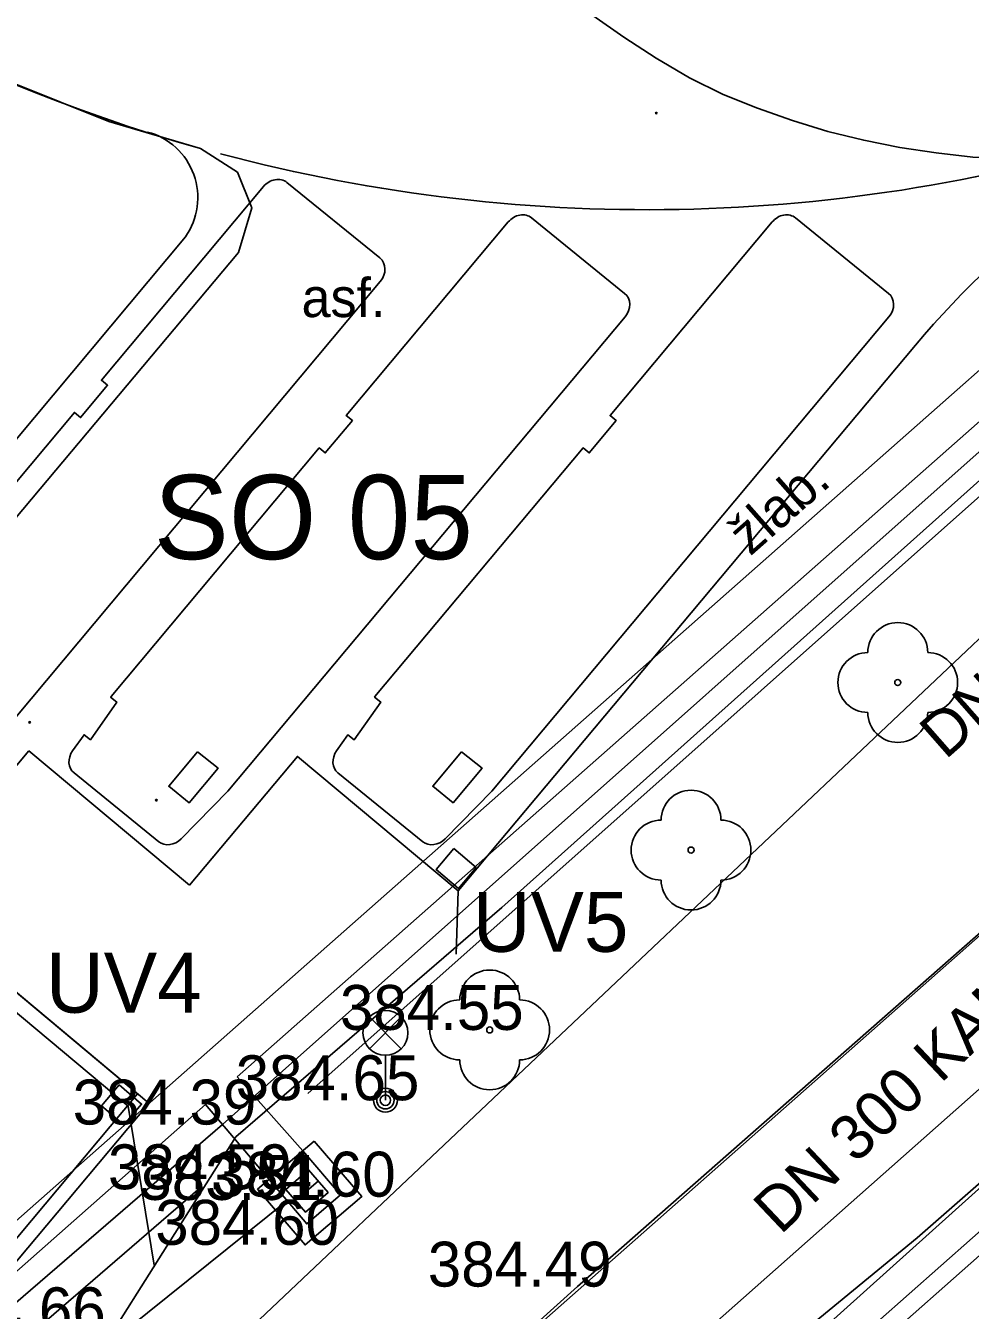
# Model space of a CAD drawing. Extents: x -438233 to -437334, y -1133133 to -1132623.
# Drawn here: x -437504.02 to -437488.25, y -1132738.64 to -1132717.19 of the extents above; entities that cross this region are included whole.
import ezdxf

# ---------------------------------------------------------------- set-up
doc = ezdxf.new("R2010")
doc.units = 0
for name, color, linetype in [('Vrstva 1', 7, 'Continuous'), ('Vrstva 10', 7, 'Continuous'), ('Vrstva 11', 7, 'Continuous'), ('Vrstva 22', 7, 'Continuous'), ('Vrstva 27', 7, 'Continuous'), ('Vrstva 3', 7, 'Continuous'), ('Vrstva 33', 7, 'Continuous'), ('Vrstva 40', 7, 'Continuous'), ('Vrstva 50', 7, 'Continuous'), ('Vrstva 53', 7, 'Continuous'), ('Vrstva 54', 7, 'Continuous'), ('Vrstva 55', 7, 'Continuous'), ('Vrstva 7', 7, 'Continuous'), ('Vrstva 9', 7, 'Continuous')]:
    doc.layers.add(name, color=color, linetype=linetype)

msp = doc.modelspace()

# ---------------------------------------------------------------- linework, layer by layer
at = {"layer": 'Vrstva 1'}
for p, q in [((-437527.258, -1132713.988), (-437501.962, -1132735.18)), ((-437498.104, -1132721.065), (-437499.656, -1132719.805)), ((-437494.018, -1132721.656), (-437495.57, -1132720.396)), ((-437489.61, -1132721.656), (-437491.162, -1132720.396)), ((-437508.714, -1132729.503), (-437501.35, -1132720.713)), ((-437505.346, -1132730.938), (-437503.967, -1132729.293)), ((-437501.284, -1132731.54), (-437503.967, -1132729.293)), ((-437499.48, -1132729.387), (-437501.284, -1132731.54)), ((-437503.211, -1132729.663), (-437501.796, -1132730.812)), ((-437498.804, -1132729.663), (-437497.388, -1132730.812)), ((-437496.271, -1132733.955), (-437496.271, -1132733.955)), ((-437501.968, -1132735.188), (-437521.959, -1132759.05)), ((-437498.012, -1132735.129), (-437498.012, -1132735.129)), ((-437500.734, -1132735.535), (-437500.734, -1132735.535)), ((-437500.145, -1132736.616), (-437500.145, -1132736.616)), ((-437498.407, -1132736.739), (-437498.407, -1132736.739)), ((-437499.637, -1132736.794), (-437499.637, -1132736.794)), ((-437499.355, -1132737.543), (-437499.355, -1132737.543)), ((-437494.804, -1132738.241), (-437494.804, -1132738.241))]:
    msp.add_line(p, q, dxfattribs=at)
for points in [[(-437500.048, -1132719.874), (-437502.753, -1132723.106), (-437502.651, -1132723.189), (-437503.102, -1132723.729), (-437503.205, -1132723.645), (-437506.68, -1132727.797), (-437506.686, -1132727.807), (-437506.585, -1132727.89), (-437507.025, -1132728.519), (-437507.131, -1132728.434), (-437507.321, -1132728.703)], [(-437495.962, -1132720.464), (-437498.667, -1132723.697), (-437498.564, -1132723.78), (-437499.016, -1132724.319), (-437499.118, -1132724.236), (-437502.593, -1132728.388), (-437502.6, -1132728.398), (-437502.498, -1132728.48), (-437502.939, -1132729.11), (-437503.044, -1132729.025), (-437503.235, -1132729.294)], [(-437491.554, -1132720.464), (-437494.26, -1132723.697), (-437494.157, -1132723.78), (-437494.608, -1132724.319), (-437494.711, -1132724.236), (-437498.186, -1132728.388), (-437498.193, -1132728.398), (-437498.091, -1132728.48), (-437498.532, -1132729.11), (-437498.637, -1132729.025), (-437498.827, -1132729.294)], [(-437505.509, -1132730.174), (-437504.729, -1132729.381), (-437498.097, -1132721.457)], [(-437501.423, -1132730.765), (-437500.642, -1132729.971), (-437494.011, -1132722.047)], [(-437497.015, -1132730.765), (-437496.235, -1132729.971), (-437489.603, -1132722.047)], [(-437489.163, -1132722.521), (-437496.797, -1132731.634), (-437499.48, -1132729.387), (-437501.136, -1132731.363)], [(-437501.147, -1132729.31), (-437500.807, -1132729.586), (-437501.288, -1132730.161), (-437501.629, -1132729.885), (-437501.147, -1132729.31)], [(-437496.74, -1132729.31), (-437496.399, -1132729.586), (-437496.881, -1132730.161), (-437497.221, -1132729.885), (-437496.74, -1132729.31)]]:
    msp.add_lwpolyline(points, dxfattribs=at)
for centre in [(-437493.489, -1132718.646), (-437503.952, -1132728.819), (-437501.836, -1132730.119)]:
    msp.add_circle(centre, 0.0127, dxfattribs=at)
for centre, radius, start, end in [((-437493.643, -1132692.599), 27.66, 199.5045, 254.3601), ((-437477.664, -1132732.154), 15, 111.9965, 140.0448), ((-437493.643, -1132692.599), 27.66, 255.0767, 288.1701), ((-437502.281, -1132720.058), 1.136, 324.8416, 74.8044)]:
    msp.add_arc(centre, radius, start, end, dxfattribs=at)
for centre, start_param, end_param in [((-437499.849, -1132720.035), 3.18949, 4.760287), ((-437495.762, -1132720.626), 3.18949, 4.760287), ((-437491.355, -1132720.626), 3.18949, 4.760287), ((-437498.297, -1132721.295), 1.618694, 3.18949), ((-437494.21, -1132721.886), 1.618694, 3.18949), ((-437489.803, -1132721.886), 1.618694, 3.18949), ((-437503.019, -1132729.433), 4.854212, 6.331083), ((-437498.611, -1132729.433), 4.854212, 6.331083), ((-437501.603, -1132730.582), 0.047898, 1.524769), ((-437497.196, -1132730.582), 0.047898, 1.524769)]:
    msp.add_ellipse(centre, major_axis=(-0.202, -0.222), ratio=0.855, start_param=start_param, end_param=end_param, dxfattribs=at)
at = {"layer": 'Vrstva 10'}
msp.add_lwpolyline([(-437471.138, -1132709.353), (-437476.26, -1132713.81), (-437484.538, -1132721.138), (-437500.734, -1132735.535), (-437508.371, -1132742.119), (-437509.642, -1132742.926), (-437510.758, -1132743.383), (-437511.953, -1132743.634)], dxfattribs=at)
at = {"layer": 'Vrstva 11'}
msp.add_line((-437500.487, -1132734.737), (-437499.389, -1132735.972), dxfattribs=at)
for points in [[(-437515.532, -1132742.227), (-437516.824, -1132744.522), (-437518.332, -1132755.666), (-437515.976, -1132756.843), (-437506.461, -1132748.742), (-437494.804, -1132738.241), (-437479.768, -1132725.032), (-437464.075, -1132711.263), (-437451.979, -1132700.695), (-437442.248, -1132692.049)], [(-437516.608, -1132760.137), (-437512.82, -1132756.94), (-437505.045, -1132749.978), (-437493.44, -1132739.673), (-437478.726, -1132726.646), (-437462.912, -1132712.72), (-437449.116, -1132700.705)], [(-437509.667, -1132741.986), (-437485.128, -1132720.324), (-437476.973, -1132713.211), (-437470.705, -1132707.506)], [(-437500.487, -1132734.737), (-437484.706, -1132720.805), (-437476.547, -1132713.689), (-437470.24, -1132707.948)], [(-437509.243, -1132742.466), (-437501.016, -1132735.203)], [(-437501.016, -1132735.203), (-437499.955, -1132736.454)], [(-437500.145, -1132736.616), (-437499.353, -1132737.545), (-437498.407, -1132736.739), (-437499.199, -1132735.81)], [(-437500.145, -1132736.616), (-437499.199, -1132735.81)], [(-437499.955, -1132736.454), (-437499.325, -1132737.193), (-437498.76, -1132736.711), (-437499.389, -1132735.972)]]:
    msp.add_lwpolyline(points, dxfattribs=at)
at = {"layer": 'Vrstva 22'}
for centre in [(-437489.457, -1132728.154), (-437492.909, -1132730.952), (-437496.271, -1132733.955)]:
    msp.add_circle(centre, 0.05, dxfattribs=at)
for centre, start, end in [((-437489.457, -1132727.654), 0, 180), ((-437489.957, -1132728.154), 90, 270), ((-437488.957, -1132728.154), 270, 90), ((-437489.457, -1132728.654), 180, 0), ((-437492.909, -1132730.452), 0, 180), ((-437493.409, -1132730.952), 90, 270), ((-437492.409, -1132730.952), 270, 90), ((-437492.909, -1132731.452), 180, 0), ((-437496.271, -1132733.455), 0, 180), ((-437496.771, -1132733.955), 90, 270), ((-437495.771, -1132733.955), 270, 90), ((-437496.271, -1132734.455), 180, 0)]:
    msp.add_arc(centre, 0.5, start, end, dxfattribs=at)
at = {"layer": 'Vrstva 27'}
msp.add_line((-437499.133, -1132736.48), (-437499.512, -1132736.806), dxfattribs=at)
msp.add_lwpolyline([(-437499.297, -1132736.291), (-437499.675, -1132736.617), (-437499.349, -1132736.996), (-437498.97, -1132736.669)], close=True, dxfattribs=at)
at = {"layer": 'Vrstva 33'}
for p, q in [((-437498.277, -1132734.269), (-437497.747, -1132733.739)), ((-437498.277, -1132733.739), (-437497.747, -1132734.269)), ((-437498.012, -1132734.379), (-437498.012, -1132735.129))]:
    msp.add_line(p, q, dxfattribs=at)
for centre, radius in [((-437498.012, -1132734.004), 0.375), ((-437498.012, -1132735.129), 0.2), ((-437498.012, -1132735.129), 0.145), ((-437498.012, -1132735.129), 0.0876)]:
    msp.add_circle(centre, radius, dxfattribs=at)
at = {"layer": 'Vrstva 50'}
for points in [[(-437527.258, -1132713.988), (-437502.153, -1132735.02), (-437505.043, -1132738.469), (-437530.147, -1132717.437)], [(-437496.869, -1132730.925), (-437496.495, -1132731.243), (-437496.793, -1132731.593), (-437497.167, -1132731.275)], [(-437496.869, -1132730.925), (-437496.495, -1132731.243), (-437496.793, -1132731.593), (-437497.167, -1132731.275)], [(-437502.456, -1132734.873), (-437502.083, -1132735.192), (-437502.381, -1132735.542), (-437502.755, -1132735.223)]]:
    msp.add_lwpolyline(points, close=True, dxfattribs=at)
msp.add_lwpolyline([(-437507.961, -1132716.271), (-437505.064, -1132717.815), (-437502.632, -1132718.789), (-437501.099, -1132719.235), (-437500.48, -1132719.633), (-437500.245, -1132720.228), (-437500.467, -1132720.971), (-437508.054, -1132730.008), (-437508.462, -1132726.893), (-437507.41, -1132725.742), (-437508.649, -1132724.78), (-437509.478, -1132725.93), (-437508.462, -1132726.893), (-437508.06, -1132730.093), (-437517.485, -1132722.202), (-437517.783, -1132719.084), (-437516.632, -1132720.047), (-437515.641, -1132718.853), (-437516.82, -1132717.934), (-437517.783, -1132719.084), (-437517.485, -1132722.202), (-437527.258, -1132713.988)], dxfattribs=at)
at = {"layer": 'Vrstva 53'}
for points in [[(-437518.021, -1132762.956), (-437518.081, -1132762.856), (-437516.911, -1132761.226), (-437512.551, -1132757.766), (-437505.511, -1132751.236), (-437500.171, -1132746.216), (-437495.261, -1132742.466), (-437489.131, -1132737.426), (-437479.681, -1132729.156), (-437471.251, -1132721.746), (-437465.151, -1132716.336), (-437455.691, -1132707.996), (-437449.141, -1132702.366), (-437447.971, -1132700.516), (-437445.471, -1132698.346), (-437445.441, -1132698.286), (-437443.151, -1132697.016), (-437443.331, -1132696.176), (-437444.241, -1132693.336)], [(-437511.521, -1132771.296), (-437517.721, -1132763.496), (-437517.551, -1132762.636), (-437509.441, -1132755.776), (-437463.931, -1132714.886), (-437447.551, -1132701.376), (-437450.451, -1132698.086)]]:
    msp.add_lwpolyline(points, dxfattribs=at)
at = {"layer": 'Vrstva 55'}
for p, q in [((-437502.307, -1132735.227), (-437519.772, -1132720.637)), ((-437496.797, -1132731.634), (-437496.831, -1132732.689)), ((-437502.307, -1132735.227), (-437501.871, -1132737.883))]:
    msp.add_line(p, q, dxfattribs=at)
for points in [[(-437418.659, -1132665.17), (-437474.046, -1132714.125), (-437512.537, -1132750.532)], [(-437406.752, -1132684.849), (-437424.044, -1132678.123), (-437477.324, -1132722.87), (-437524.264, -1132764.324), (-437532.862, -1132772.436)], [(-437457.401, -1132697.416), (-437477.116, -1132714.961), (-437496.066, -1132731.913), (-437500.512, -1132735.742), (-437502.812, -1132739.394)], [(-437499.637, -1132736.794), (-437509.035, -1132744.337), (-437518.979, -1132739.405)]]:
    msp.add_lwpolyline(points, dxfattribs=at)
at = {"layer": 'Vrstva 7'}
for points in [[(-437510.791, -1132757.319), (-437502.62, -1132750.079), (-437492.968, -1132741.632), (-437477.634, -1132728.076), (-437461.166, -1132713.601), (-437451.996, -1132705.517), (-437436.55, -1132691.863), (-437425.052, -1132684.302), (-437409.545, -1132679.295), (-437402.992, -1132681.858)], [(-437510.592, -1132757.544), (-437502.422, -1132750.304), (-437492.77, -1132741.857), (-437477.436, -1132728.301), (-437460.968, -1132713.826), (-437451.797, -1132705.742), (-437436.367, -1132692.102), (-437424.921, -1132684.575), (-437409.555, -1132679.613), (-437403.101, -1132682.137)], [(-437483.494, -1132718.153), (-437483.984, -1132718.365), (-437484.477, -1132718.57), (-437484.986, -1132718.745), (-437485.506, -1132718.895), (-437486.029, -1132719.034), (-437486.555, -1132719.162), (-437487.083, -1132719.28), (-437487.614, -1132719.386), (-437488.205, -1132719.382), (-437488.815, -1132719.312), (-437489.423, -1132719.218), (-437490.026, -1132719.1), (-437490.622, -1132718.953), (-437491.213, -1132718.771), (-437491.797, -1132718.565), (-437492.371, -1132718.335), (-437492.937, -1132718.055), (-437493.491, -1132717.73), (-437494.03, -1132717.38), (-437494.546, -1132717.018)]]:
    msp.add_lwpolyline(points, dxfattribs=at)
at = {"layer": 'Vrstva 9'}
for points in [[(-437482.672, -1132720.232), (-437484.168, -1132721.556), (-437499.309, -1132735.016)], [(-437501.106, -1132736.593), (-437508.037, -1132742.568), (-437509.385, -1132743.424), (-437510.594, -1132743.919), (-437511.838, -1132744.18)]]:
    msp.add_lwpolyline(points, dxfattribs=at)

# ---------------------------------------------------------------- texts
at = {"layer": 'Vrstva 1'}
msp.add_text('SO 05 ', height=1.4063, dxfattribs=at).set_placement((-437501.881, -1132726.094))
at = {"layer": 'Vrstva 3'}
for s, p in [('384.55 ', (-437498.771, -1132733.955)), ('384.65 ', (-437500.512, -1132735.129)), ('384.39 ', (-437503.234, -1132735.535)), ('384.59 ', (-437502.645, -1132736.616)), ('383.51 ', (-437502.137, -1132736.794)), ('384.60 ', (-437500.907, -1132736.739)), ('384.60 ', (-437501.855, -1132737.543)), ('384.49 ', (-437497.304, -1132738.241)), ('384.66 ', (-437505.75, -1132739.004))]:
    msp.add_text(s, height=0.75, dxfattribs=at).set_placement(p)
at = {"layer": 'Vrstva 40'}
for s, height, p in [('asf.', 0.65, (-437499.412, -1132722.052)), ('UV5', 1, (-437496.555, -1132732.651)), ('UV4', 1, (-437503.681, -1132733.667))]:
    msp.add_text(s, height=height, dxfattribs=at).set_placement(p)
msp.add_text('žlab.', height=0.65, rotation=41.4367, dxfattribs=at).set_placement((-437491.92, -1132726.053))
at = {"layer": 'Vrstva 54'}
msp.add_text('DN 80 PVC', height=0.75, rotation=41.306, dxfattribs=at).set_placement((-437488.663, -1132729.455))
at = {"layer": 'Vrstva 55'}
msp.add_text('DN 300 KAM', height=0.75, rotation=43.4062, dxfattribs=at).set_placement((-437491.415, -1132737.389))

doc.saveas('drawing.dxf')
